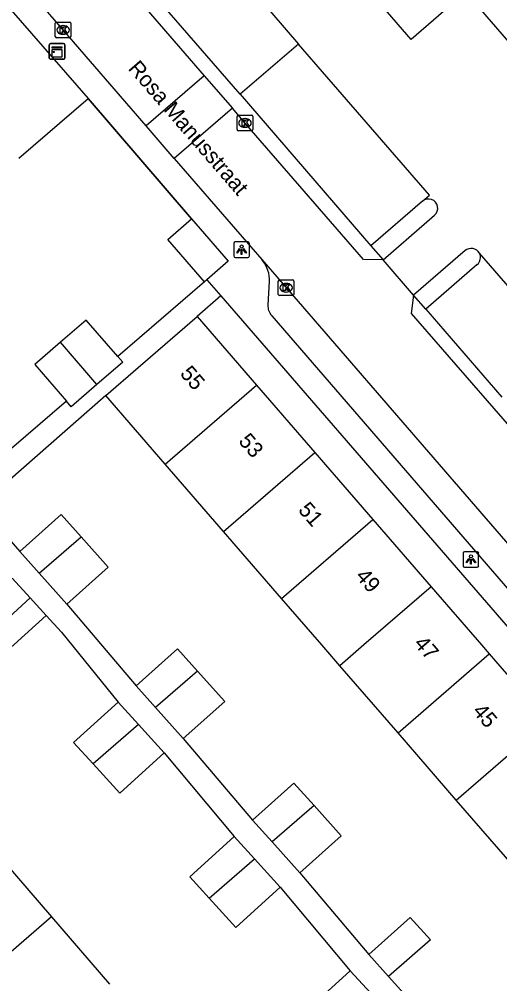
# Model space of a CAD drawing. Extents: x 160304 to 160954, y 383686 to 384161.
# Drawn here: x 160644 to 160674.9, y 383978.2 to 384040.2 of the extents above; entities that cross this region are included whole.
import ezdxf

# ---------------------------------------------------------------- set-up
doc = ezdxf.new("R2010")
doc.units = 0
for name, color, linetype in [('IMGEO_Kast', 7, 'Continuous'), ('IMGEO_Kolk', 7, 'Continuous'), ('IMGEO_Lichtpunt', 7, 'Continuous'), ('IMGEO_Muur', 7, 'Continuous'), ('IMGEO_Openbare_ruimte_label', 7, 'Continuous'), ('IMGEO_Pand', 7, 'Continuous'), ('IMGEO_Pand_nummerreeks', 7, 'Continuous'), ('IMGEO_Rijbaan_lokaal_open', 7, 'Continuous'), ('IMGEO_Voetpad_open', 7, 'Continuous')]:
    doc.layers.add(name, color=color, linetype=linetype)

msp = doc.modelspace()

# ---------------------------------------------------------------- linework, layer by layer
at = {"layer": 'IMGEO_Kast'}
for p, q in [((160645.937, 384037.695), (160645.937, 384038.536)), ((160645.937, 384038.536), (160645.937, 384037.695)), ((160646.012, 384038.62), (160646.853, 384038.62)), ((160646.853, 384038.62), (160646.012, 384038.62)), ((160646.937, 384038.545), (160646.937, 384037.704)), ((160646.937, 384037.704), (160646.937, 384038.545)), ((160646.862, 384037.62), (160646.021, 384037.62)), ((160646.021, 384037.62), (160646.862, 384037.62))]:
    msp.add_line(p, q, dxfattribs=at)
for points in [[(160646.132, 384038.41), (160646.732, 384038.41), (160646.732, 384038.325), (160646.132, 384038.325), (160646.132, 384038.41)], [(160646.132, 384038.235), (160646.732, 384038.235), (160646.732, 384037.746), (160646.132, 384037.746), (160646.132, 384038.235)]]:
    msp.add_lwpolyline(points, dxfattribs=at)
msp.add_circle((160646.216, 384038.084), 0.0377, dxfattribs=at)
for centre, start, end in [((160646.015, 384038.542), 92.4484, 184.28452), ((160646.015, 384038.542), 92.4484, 184.28452), ((160646.859, 384038.542), 2.4484, 94.28452), ((160646.859, 384038.542), 2.4484, 94.28452), ((160646.015, 384037.698), 182.4484, 274.28452), ((160646.015, 384037.698), 182.4484, 274.28452), ((160646.859, 384037.698), 272.4484, 4.28452), ((160646.859, 384037.698), 272.4484, 4.28452)]:
    msp.add_arc(centre, 0.0779, start, end, dxfattribs=at)
at = {"layer": 'IMGEO_Kolk'}
for p, q in [((160646.324, 384039.073), (160646.324, 384039.925)), ((160646.399, 384039.999), (160647.251, 384039.999)), ((160646.812, 384039.779), (160646.837, 384039.779)), ((160647.325, 384039.925), (160647.325, 384039.073)), ((160647.251, 384038.999), (160646.399, 384038.999)), ((160646.835, 384039.219), (160646.81, 384039.219)), ((160658.002, 384033.099), (160658.002, 384033.951)), ((160658.077, 384034.025), (160658.929, 384034.025)), ((160659.003, 384033.951), (160659.003, 384033.099)), ((160658.513, 384033.245), (160658.488, 384033.245)), ((160658.49, 384033.805), (160658.515, 384033.805)), ((160658.929, 384033.025), (160658.077, 384033.025)), ((160660.641, 384022.516), (160660.641, 384023.368)), ((160660.716, 384023.442), (160661.568, 384023.442)), ((160661.642, 384023.368), (160661.642, 384022.516)), ((160661.129, 384023.222), (160661.154, 384023.222)), ((160661.568, 384022.442), (160660.716, 384022.442)), ((160661.152, 384022.662), (160661.127, 384022.662))]:
    msp.add_line(p, q, dxfattribs=at)
for points in [[(160646.324, 384039.073), (160646.324, 384039.925)], [(160646.399, 384039.999), (160647.251, 384039.999)], [(160646.645, 384039.699), (160646.768, 384039.699), (160646.768, 384039.548), (160646.898, 384039.699), (160647.062, 384039.699), (160646.916, 384039.548), (160647.069, 384039.299), (160646.917, 384039.299), (160646.832, 384039.463), (160646.768, 384039.396), (160646.768, 384039.299), (160646.645, 384039.299), (160646.645, 384039.699)], [(160647.325, 384039.925), (160647.325, 384039.073)], [(160647.251, 384038.999), (160646.399, 384038.999)], [(160658.002, 384033.099), (160658.002, 384033.951)], [(160658.077, 384034.025), (160658.929, 384034.025)], [(160659.003, 384033.951), (160659.003, 384033.099)], [(160658.323, 384033.725), (160658.446, 384033.725), (160658.446, 384033.574), (160658.576, 384033.725), (160658.74, 384033.725), (160658.594, 384033.574), (160658.747, 384033.325), (160658.595, 384033.325), (160658.51, 384033.489), (160658.446, 384033.422), (160658.446, 384033.325), (160658.323, 384033.325), (160658.323, 384033.725)], [(160658.929, 384033.025), (160658.077, 384033.025)], [(160660.641, 384022.516), (160660.641, 384023.368)], [(160660.716, 384023.442), (160661.568, 384023.442)], [(160661.642, 384023.368), (160661.642, 384022.516)], [(160660.962, 384023.142), (160661.085, 384023.142), (160661.085, 384022.991), (160661.215, 384023.142), (160661.379, 384023.142), (160661.233, 384022.991), (160661.386, 384022.742), (160661.234, 384022.742), (160661.149, 384022.906), (160661.085, 384022.839), (160661.085, 384022.742), (160660.962, 384022.742), (160660.962, 384023.142)], [(160661.568, 384022.442), (160660.716, 384022.442)]]:
    msp.add_lwpolyline(points, dxfattribs=at)
for centre, start, end in [((160646.401, 384039.923), 91.55205, 178.44795), ((160646.401, 384039.923), 91.55205, 178.44795), ((160647.249, 384039.923), 1.55205, 88.44795), ((160647.249, 384039.923), 1.55205, 88.44795), ((160646.401, 384039.075), 181.55205, 268.44795), ((160646.401, 384039.075), 181.55205, 268.44795), ((160647.249, 384039.075), 271.55205, 358.44795), ((160647.249, 384039.075), 271.55205, 358.44795), ((160658.079, 384033.949), 91.55205, 178.44795), ((160658.079, 384033.949), 91.55205, 178.44795), ((160658.927, 384033.949), 1.55205, 88.44795), ((160658.927, 384033.949), 1.55205, 88.44795), ((160658.079, 384033.101), 181.55205, 268.44795), ((160658.079, 384033.101), 181.55205, 268.44795), ((160658.927, 384033.101), 271.55205, 358.44795), ((160658.927, 384033.101), 271.55205, 358.44795), ((160660.718, 384023.366), 91.55205, 178.44795), ((160660.718, 384023.366), 91.55205, 178.44795), ((160661.566, 384023.366), 1.55205, 88.44795), ((160661.566, 384023.366), 1.55205, 88.44795), ((160660.718, 384022.518), 181.55205, 268.44795), ((160660.718, 384022.518), 181.55205, 268.44795), ((160661.566, 384022.518), 271.55205, 358.44795), ((160661.566, 384022.518), 271.55205, 358.44795)]:
    msp.add_arc(centre, 0.0765, start, end, dxfattribs=at)
for centre, major_axis, ratio, start_param, end_param in [((160646.811, 384039.499), (-0.387, 0.002), 0.722429, 4.712389, 7.853982), ((160646.836, 384039.499), (-0.39, 0.002), 0.717154, 1.570796, 4.712389), ((160658.489, 384033.525), (-0.387, 0.002), 0.722429, 4.712389, 7.853982), ((160658.514, 384033.525), (-0.39, 0.002), 0.717154, 1.570796, 4.712389), ((160661.128, 384022.942), (-0.387, 0.002), 0.722429, 4.712389, 7.853982), ((160661.153, 384022.942), (-0.39, 0.002), 0.717154, 1.570796, 4.712389)]:
    msp.add_ellipse(centre, major_axis=major_axis, ratio=ratio, start_param=start_param, end_param=end_param, dxfattribs=at)
at = {"layer": 'IMGEO_Lichtpunt'}
for p, q in [((160657.784, 384025.79), (160657.784, 384024.983)), ((160657.784, 384025.79), (160657.784, 384024.983)), ((160658.686, 384025.885), (160657.878, 384025.885)), ((160658.686, 384025.885), (160657.878, 384025.885)), ((160658.78, 384024.983), (160658.78, 384025.79)), ((160658.78, 384024.983), (160658.78, 384025.79)), ((160657.878, 384024.889), (160658.686, 384024.889)), ((160657.878, 384024.889), (160658.686, 384024.889)), ((160673.409, 384005.986), (160672.601, 384005.986)), ((160673.409, 384005.986), (160672.601, 384005.986)), ((160672.507, 384005.891), (160672.507, 384005.084)), ((160672.507, 384005.891), (160672.507, 384005.084)), ((160673.503, 384005.084), (160673.503, 384005.891)), ((160673.503, 384005.084), (160673.503, 384005.891)), ((160672.601, 384004.99), (160673.409, 384004.99)), ((160672.601, 384004.99), (160673.409, 384004.99))]:
    msp.add_line(p, q, dxfattribs=at)
for points in [[(160658.158, 384025.454), (160658.197, 384025.426), (160658.009, 384025.164), (160657.971, 384025.191), (160658.158, 384025.454)], [(160658.26, 384025.406), (160658.307, 384025.406), (160658.307, 384025.084), (160658.26, 384025.084), (160658.26, 384025.406)], [(160658.37, 384025.426), (160658.408, 384025.453), (160658.595, 384025.191), (160658.556, 384025.163), (160658.37, 384025.426)], [(160672.881, 384005.555), (160672.92, 384005.527), (160672.732, 384005.265), (160672.694, 384005.292), (160672.881, 384005.555)], [(160672.983, 384005.507), (160673.03, 384005.507), (160673.03, 384005.185), (160672.983, 384005.185), (160672.983, 384005.507)], [(160673.093, 384005.527), (160673.131, 384005.554), (160673.318, 384005.292), (160673.279, 384005.264), (160673.093, 384005.527)]]:
    msp.add_lwpolyline(points, dxfattribs=at)
for centre in [(160658.283, 384025.588), (160673.006, 384005.689)]:
    msp.add_circle(centre, 0.0994, dxfattribs=at)
for centre, start, end in [((160657.878, 384025.79), 90, 180), ((160657.878, 384025.79), 90, 180), ((160658.686, 384025.79), 0, 90), ((160658.686, 384025.79), 0, 90), ((160657.878, 384024.983), 180, 270), ((160657.878, 384024.983), 180, 270), ((160658.686, 384024.983), 270, 0), ((160658.686, 384024.983), 270, 360), ((160672.601, 384005.891), 90, 180), ((160672.601, 384005.891), 90, 180), ((160673.409, 384005.891), 0, 90), ((160673.409, 384005.891), 0, 90), ((160672.601, 384005.084), 180, 270), ((160672.601, 384005.084), 180, 270), ((160673.409, 384005.084), 270, 0), ((160673.409, 384005.084), 270, 360)]:
    msp.add_arc(centre, 0.0946, start, end, dxfattribs=at)
at = {"layer": 'IMGEO_Muur'}
msp.add_lwpolyline([(160655.073, 384027.375), (160648.425, 384035.093)], dxfattribs=at)
at = {"layer": 'IMGEO_Pand'}
for points in [[(160652.863, 384049.158), (160661.943, 384038.589)], [(160658.183, 384035.368), (160649.083, 384045.896)], [(160643.346, 384040.945), (160648.425, 384035.093)], [(160661.943, 384038.589), (160658.183, 384035.368)], [(160643.986, 384031.259), (160648.425, 384035.093)], [(160655.896, 384023.324), (160653.539, 384026.046), (160655.073, 384027.375)], [(160655.073, 384027.375), (160657.43, 384024.653), (160656.051, 384023.458)], [(160656.051, 384023.458), (160655.896, 384023.324)], [(160650.336, 384018.521), (160648.308, 384020.868), (160646.656, 384019.441)], [(160649.566, 384016.013), (160651.645, 384017.814), (160655.424, 384021.087)], [(160655.424, 384021.087), (160659.239, 384016.681)], [(160646.656, 384019.441), (160645.004, 384018.014), (160647.033, 384015.666)], [(160648.998, 384016.73), (160646.656, 384019.441)], [(160650.336, 384018.521), (160650.65, 384018.157), (160648.998, 384016.73)], [(160648.998, 384016.73), (160647.347, 384015.303), (160647.033, 384015.666)], [(160653.381, 384011.608), (160659.239, 384016.681)], [(160659.239, 384016.681), (160662.975, 384012.366)], [(160653.381, 384011.608), (160649.566, 384016.013)], [(160657.118, 384007.294), (160662.975, 384012.366)], [(160662.975, 384012.366), (160666.712, 384008.05)], [(160657.118, 384007.294), (160653.381, 384011.608)], [(160644.036, 384006.002), (160646.695, 384008.381), (160647.987, 384006.937)], [(160660.855, 384002.979), (160666.712, 384008.05)], [(160666.712, 384008.05), (160670.447, 384003.736)], [(160660.855, 384002.979), (160657.118, 384007.294)], [(160645.289, 384004.601), (160647.987, 384006.937)], [(160647.987, 384006.937), (160649.726, 384004.992), (160647.066, 384002.614)], [(160645.289, 384004.601), (160644.036, 384006.002)], [(160643.559, 384004.297), (160644.718, 384003.017)], [(160647.066, 384002.614), (160645.289, 384004.601)], [(160670.447, 384003.736), (160666.133, 384000), (160664.592, 383998.665)], [(160670.447, 384003.736), (160673.681, 384000), (160674.183, 383999.42)], [(160644.718, 384003.017), (160641.972, 384000.53)], [(160644.718, 384003.017), (160645.735, 384001.893)], [(160664.592, 383998.665), (160663.435, 384000), (160660.855, 384002.979)], [(160645.735, 384001.893), (160642.989, 383999.407), (160641.972, 384000.53)], [(160651.51, 383997.373), (160654.169, 383999.752), (160655.46, 383998.308)], [(160668.328, 383994.351), (160674.183, 383999.42)], [(160674.183, 383999.42), (160677.919, 383995.105)], [(160668.328, 383994.351), (160664.592, 383998.665)], [(160655.46, 383998.308), (160652.762, 383995.972)], [(160655.46, 383998.308), (160657.2, 383996.363), (160654.54, 383993.985)], [(160652.762, 383995.972), (160651.51, 383997.373)], [(160648.748, 383992.367), (160647.499, 383993.741), (160650.353, 383996.335)], [(160650.353, 383996.335), (160651.669, 383994.888)], [(160654.54, 383993.985), (160652.762, 383995.972)], [(160651.669, 383994.888), (160648.748, 383992.367)], [(160651.669, 383994.888), (160653.317, 383993.075)], [(160672.065, 383990.036), (160677.919, 383995.105)], [(160672.065, 383990.036), (160668.328, 383994.351)], [(160653.317, 383993.075), (160650.463, 383990.48), (160648.748, 383992.367)], [(160658.983, 383988.745), (160661.642, 383991.124), (160662.933, 383989.68)], [(160675.802, 383985.721), (160672.065, 383990.036)], [(160662.933, 383989.68), (160660.235, 383987.345)], [(160662.933, 383989.68), (160664.673, 383987.735), (160662.013, 383985.357)], [(160660.235, 383987.345), (160658.983, 383988.745)], [(160656.201, 383983.733), (160654.951, 383985.108), (160657.805, 383987.702)], [(160657.805, 383987.702), (160659.122, 383986.254)], [(160642.356, 383986.848), (160646.083, 383982.531)], [(160662.013, 383985.357), (160660.235, 383987.345)], [(160656.201, 383983.733), (160659.122, 383986.254)], [(160659.122, 383986.254), (160660.769, 383984.442)], [(160660.769, 383984.442), (160657.915, 383981.847), (160656.201, 383983.733)], [(160646.083, 383982.531), (160640.235, 383977.484)], [(160646.083, 383982.531), (160649.808, 383978.215)], [(160666.457, 383980.115), (160669.116, 383982.494), (160670.407, 383981.05), (160667.71, 383978.714)], [(160667.71, 383978.714), (160666.457, 383980.115)], [(160663.651, 383975.103), (160662.402, 383976.477), (160665.256, 383979.071)], [(160665.256, 383979.071), (160666.572, 383977.624)]]:
    msp.add_lwpolyline(points, dxfattribs=at)
at = {"layer": 'IMGEO_Rijbaan_lokaal_open'}
for points in [[(160672.68, 384041.948), (160669.159, 384038.895), (160647.166, 384064.33)], [(160636.048, 384059.616), (160638.02, 384057.244), (160648.87, 384044.696), (160655.889, 384036.556)], [(160652.158, 384033.331), (160637.716, 384050.033)], [(160688.256, 384034.009), (160682.556, 384030.486), (160672.68, 384041.948)], [(160669.895, 384028.495), (160670.343, 384028.886), (160661.943, 384038.589)], [(160655.889, 384036.556), (160652.158, 384033.331)], [(160655.889, 384036.556), (160657.69, 384034.466)], [(160657.69, 384034.466), (160653.963, 384031.243)], [(160667.365, 384024.732), (160666.113, 384024.749), (160658.5, 384033.527), (160657.69, 384034.466)], [(160653.963, 384031.243), (160652.158, 384033.331)], [(160653.963, 384031.243), (160659.582, 384024.746)], [(160667.365, 384024.732), (160670.673, 384027.595)], [(160672.638, 384025.328), (160669.327, 384022.462)], [(160678.751, 384019.173), (160673.561, 384025.168), (160673.55, 384025.158)], [(160659.582, 384024.746), (160680.98, 384000), (160689.25, 383990.436)], [(160669.327, 384022.462), (160667.365, 384024.732)], [(160669.327, 384022.462), (160669.173, 384021.297), (160677.923, 384011.231)]]:
    msp.add_lwpolyline(points, dxfattribs=at)
for centre, start, end in [((160670.284, 384028.045), 310.84159, 130.84159), ((160673.026, 384024.877), 28.18709, 130.695)]:
    msp.add_arc(centre, 0.595, start, end, dxfattribs=at)
at = {"layer": 'IMGEO_Voetpad_open'}
for points in [[(160648.425, 384035.093), (160655.073, 384027.375)], [(160658.183, 384035.368), (160666.583, 384025.637)], [(160669.895, 384028.495), (160666.583, 384025.637)], [(160666.583, 384025.637), (160667.365, 384024.732)], [(160678.508, 384000), (160660.236, 384021.131), (160660.205, 384021.169), (160660.153, 384021.241), (160660.108, 384021.318), (160660.07, 384021.399), (160660.039, 384021.482), (160660.016, 384021.568), (160660.001, 384021.656), (160659.993, 384021.745), (160659.994, 384021.834), (160660.067, 384023.341), (160660.068, 384023.52), (160660.052, 384023.698), (160660.021, 384023.874), (160659.974, 384024.047), (160659.912, 384024.214), (160659.836, 384024.376), (160659.745, 384024.53), (160659.641, 384024.675), (160659.582, 384024.746)], [(160673.414, 384024.431), (160670.102, 384021.566)], [(160655.896, 384023.324), (160650.336, 384018.521)], [(160656.051, 384023.458), (160656.955, 384022.413)], [(160656.955, 384022.413), (160655.424, 384021.087)], [(160656.955, 384022.413), (160676.351, 384000), (160687.05, 383987.636)], [(160670.102, 384021.566), (160669.327, 384022.462)], [(160670.102, 384021.566), (160674.989, 384015.918)], [(160649.566, 384016.013), (160641.469, 384008.942), (160644.036, 384006.002)], [(160647.033, 384015.666), (160641.807, 384011.159)], [(160647.066, 384002.614), (160651.51, 383997.373)], [(160645.735, 384001.893), (160646.71, 384000.816), (160650.353, 383996.335)], [(160654.54, 383993.985), (160658.983, 383988.745)], [(160653.317, 383993.075), (160657.805, 383987.702)], [(160667.71, 383978.714), (160669.487, 383976.727), (160681.857, 383967.052), (160690.402, 383960.141), (160692.419, 383959.507), (160709.672, 383969.859), (160723.45, 383977.91), (160723.634, 383978.018), (160720.824, 383982.828), (160726.65, 383986.232)], [(160662.013, 383985.357), (160666.457, 383980.115)], [(160660.769, 383984.442), (160665.256, 383979.071)]]:
    msp.add_lwpolyline(points, dxfattribs=at)
msp.add_arc((160673.025, 384024.88), 0.594, 310.90033, 27.90795, dxfattribs=at)

# ---------------------------------------------------------------- texts
at = {"layer": 'IMGEO_Openbare_ruimte_label'}
msp.add_text('Rosa Manusstraat', height=1, rotation=310.86241, dxfattribs=at).set_placement((160650.951, 384036.996))
at = {"layer": 'IMGEO_Pand_nummerreeks'}
for s, rotation, p in [('55', 310.89564, (160654.282, 384017.396)), ('53', 310.89564, (160658.038, 384013.059)), ('51', 310.89564, (160661.869, 384008.636)), ('49', 310.89564, (160665.551, 384004.385)), ('47', 310.88, (160669.295, 384000.057)), ('45', 310.87666, (160673.061, 383995.709))]:
    msp.add_text(s, height=1, rotation=rotation, dxfattribs=at).set_placement(p)

doc.saveas('drawing.dxf')
